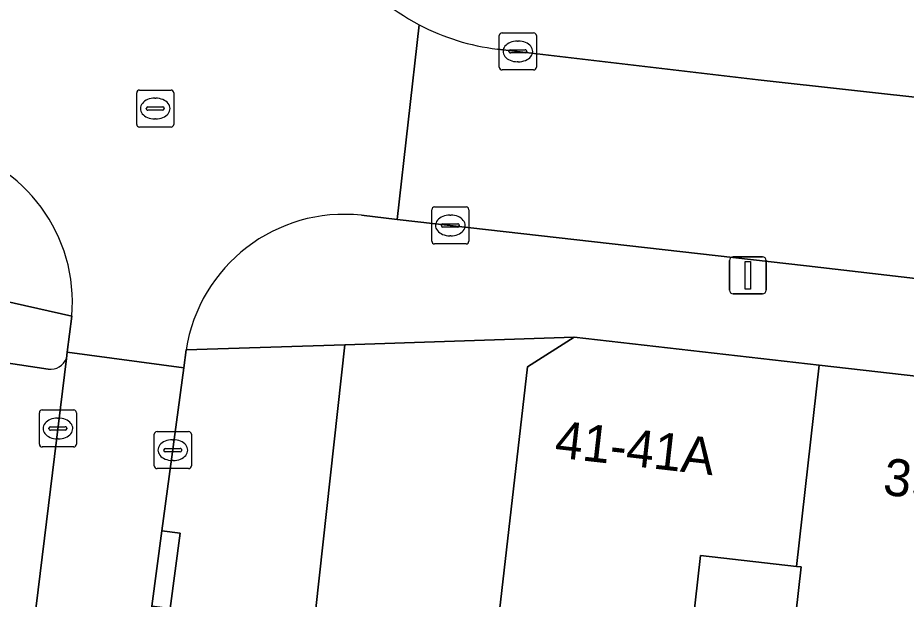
# Model space of a CAD drawing. Extents: x 161692 to 162379, y 380760 to 381678.
# Drawn here: x 162025.03 to 162049.01, y 381141.72 to 381157.41 of the extents above; entities that cross this region are included whole.
import ezdxf

# ---------------------------------------------------------------- set-up
doc = ezdxf.new("R2010")
doc.units = 0
for name, color, linetype in [('IMGEO_Erf', 7, 'Continuous'), ('IMGEO_Kolk', 7, 'Continuous'), ('IMGEO_Lichtmast', 7, 'Continuous'), ('IMGEO_Pand', 7, 'Continuous'), ('IMGEO_Pand_nummerreeks', 7, 'Continuous'), ('IMGEO_Parkeervlak_open', 7, 'Continuous'), ('IMGEO_Rijbaan_lokaal_open', 7, 'Continuous'), ('IMGEO_Rioolput', 7, 'Continuous'), ('IMGEO_Voetpad_open', 7, 'Continuous')]:
    doc.layers.add(name, color=color, linetype=linetype)

msp = doc.modelspace()

# ---------------------------------------------------------------- linework, layer by layer
at = {"layer": 'IMGEO_Erf'}
for points in [[(162035.551, 381119.365), (162036.033, 381123.612), (162036.527, 381127.958), (162036.985, 381131.991), (162037.033, 381132.415), (162037.423, 381135.851), (162037.92, 381140.376), (162037.974, 381140.851), (162038.785, 381147.992), (162040.047, 381148.788), (162033.856, 381148.586), (162032.093, 381132.546), (162027.003, 381088.756), (162032.008, 381088.174), (162032.547, 381092.92), (162033.036, 381097.223), (162033.545, 381101.706), (162034.052, 381106.169), (162034.536, 381110.429), (162035.032, 381114.798)], [(162049.233, 381139.574), (162045.878, 381139.955), (162046.178, 381142.59), (162046.051, 381142.604), (162043.459, 381142.899), (162043.16, 381140.262), (162044.125, 381140.153), (162043.688, 381136.307), (162044.408, 381136.225), (162043.897, 381131.716), (162048.26, 381131.016), (162048.659, 381134.528)]]:
    msp.add_lwpolyline(points, close=True, dxfattribs=at)
at = {"layer": 'IMGEO_Kolk'}
for p, q in [((162038.028, 381156.08), (162038.028, 381156.932)), ((162038.103, 381157.006), (162038.955, 381157.006)), ((162038.516, 381156.786), (162038.541, 381156.786)), ((162039.029, 381156.932), (162039.029, 381156.08)), ((162038.33, 381156.549), (162038.728, 381156.549)), ((162038.287, 381156.5), (162038.287, 381156.512)), ((162038.725, 381156.463), (162038.327, 381156.463)), ((162038.771, 381156.512), (162038.771, 381156.5)), ((162038.539, 381156.226), (162038.514, 381156.226)), ((162038.955, 381156.006), (162038.103, 381156.006)), ((162036.206, 381151.381), (162036.206, 381152.233)), ((162036.281, 381152.307), (162037.133, 381152.307)), ((162037.207, 381152.233), (162037.207, 381151.381)), ((162036.694, 381152.087), (162036.719, 381152.087)), ((162036.465, 381151.801), (162036.465, 381151.813)), ((162036.903, 381151.764), (162036.505, 381151.764)), ((162036.508, 381151.85), (162036.906, 381151.85)), ((162036.949, 381151.813), (162036.949, 381151.801)), ((162036.717, 381151.527), (162036.692, 381151.527)), ((162037.133, 381151.307), (162036.281, 381151.307)), ((162025.612, 381145.9), (162025.612, 381146.752)), ((162025.687, 381146.826), (162026.539, 381146.826)), ((162026.613, 381146.752), (162026.613, 381145.9)), ((162026.1, 381146.606), (162026.125, 381146.606)), ((162025.871, 381146.32), (162025.871, 381146.332)), ((162026.309, 381146.283), (162025.911, 381146.283)), ((162025.914, 381146.369), (162026.312, 381146.369)), ((162026.355, 381146.332), (162026.355, 381146.32)), ((162028.789, 381146.242), (162029.641, 381146.242)), ((162026.123, 381146.046), (162026.098, 381146.046)), ((162028.714, 381145.316), (162028.714, 381146.168)), ((162029.202, 381146.022), (162029.227, 381146.022)), ((162029.715, 381146.168), (162029.715, 381145.316)), ((162026.539, 381145.826), (162025.687, 381145.826)), ((162029.016, 381145.785), (162029.414, 381145.785)), ((162028.973, 381145.736), (162028.973, 381145.748)), ((162029.411, 381145.699), (162029.013, 381145.699)), ((162029.457, 381145.748), (162029.457, 381145.736)), ((162029.225, 381145.462), (162029.2, 381145.462)), ((162029.641, 381145.242), (162028.789, 381145.242))]:
    msp.add_line(p, q, dxfattribs=at)
for points in [[(162038.028, 381156.08), (162038.028, 381156.932)], [(162038.103, 381157.006), (162038.955, 381157.006)], [(162039.029, 381156.932), (162039.029, 381156.08)], [(162038.955, 381156.006), (162038.103, 381156.006)], [(162036.206, 381151.381), (162036.206, 381152.233)], [(162036.281, 381152.307), (162037.133, 381152.307)], [(162037.207, 381152.233), (162037.207, 381151.381)], [(162037.133, 381151.307), (162036.281, 381151.307)], [(162025.612, 381145.9), (162025.612, 381146.752)], [(162025.687, 381146.826), (162026.539, 381146.826)], [(162026.613, 381146.752), (162026.613, 381145.9)], [(162028.789, 381146.242), (162029.641, 381146.242)], [(162028.714, 381145.316), (162028.714, 381146.168)], [(162029.715, 381146.168), (162029.715, 381145.316)], [(162026.539, 381145.826), (162025.687, 381145.826)], [(162029.641, 381145.242), (162028.789, 381145.242)]]:
    msp.add_lwpolyline(points, dxfattribs=at)
for centre, radius, start, end in [((162038.105, 381156.93), 0.0765, 91.552, 178.448), ((162038.105, 381156.93), 0.0765, 91.552, 178.448), ((162038.953, 381156.93), 0.0765, 1.552, 88.448), ((162038.953, 381156.93), 0.0765, 1.552, 88.448), ((162038.327, 381156.509), 0.0403, 85.8775, 175.7526), ((162038.732, 381156.511), 0.0386, 1.7309, 96.639), ((162038.324, 381156.499), 0.0366, 178.938, 274.7102), ((162038.728, 381156.506), 0.043, 264.8664, 352.4533), ((162038.105, 381156.082), 0.0765, 181.552, 268.448), ((162038.105, 381156.082), 0.0765, 181.552, 268.448), ((162038.953, 381156.082), 0.0765, 271.552, 358.448), ((162038.953, 381156.082), 0.0765, 271.552, 358.448), ((162036.283, 381152.231), 0.0765, 91.552, 178.448), ((162036.283, 381152.231), 0.0765, 91.552, 178.448), ((162037.131, 381152.231), 0.0765, 1.552, 88.448), ((162037.131, 381152.231), 0.0765, 1.552, 88.448), ((162036.505, 381151.81), 0.0403, 85.8775, 175.7526), ((162036.502, 381151.8), 0.0366, 178.938, 274.7102), ((162036.906, 381151.807), 0.043, 264.8664, 352.4533), ((162036.91, 381151.812), 0.0386, 1.7309, 96.639), ((162036.283, 381151.383), 0.0765, 181.552, 268.448), ((162036.283, 381151.383), 0.0765, 181.552, 268.448), ((162037.131, 381151.383), 0.0765, 271.552, 358.448), ((162037.131, 381151.383), 0.0765, 271.552, 358.448), ((162025.689, 381146.75), 0.0765, 91.552, 178.448), ((162025.689, 381146.75), 0.0765, 91.552, 178.448), ((162026.537, 381146.75), 0.0765, 1.552, 88.448), ((162026.537, 381146.75), 0.0765, 1.552, 88.448), ((162025.911, 381146.329), 0.0403, 85.8775, 175.7526), ((162025.908, 381146.319), 0.0366, 178.938, 274.7102), ((162026.312, 381146.326), 0.043, 264.8664, 352.4533), ((162026.316, 381146.331), 0.0386, 1.7309, 96.639), ((162028.791, 381146.166), 0.0765, 91.552, 178.448), ((162028.791, 381146.166), 0.0765, 91.552, 178.448), ((162029.639, 381146.166), 0.0765, 1.552, 88.448), ((162029.639, 381146.166), 0.0765, 1.552, 88.448), ((162025.689, 381145.902), 0.0765, 181.552, 268.448), ((162025.689, 381145.902), 0.0765, 181.552, 268.448), ((162026.537, 381145.902), 0.0765, 271.552, 358.448), ((162026.537, 381145.902), 0.0765, 271.552, 358.448), ((162029.013, 381145.745), 0.0403, 85.8775, 175.7526), ((162029.418, 381145.747), 0.0386, 1.7309, 96.639), ((162029.01, 381145.735), 0.0366, 178.938, 274.7102), ((162029.414, 381145.742), 0.043, 264.8664, 352.4533), ((162028.791, 381145.318), 0.0765, 181.552, 268.448), ((162028.791, 381145.318), 0.0765, 181.552, 268.448), ((162029.639, 381145.318), 0.0765, 271.552, 358.448), ((162029.639, 381145.318), 0.0765, 271.552, 358.448)]:
    msp.add_arc(centre, radius, start, end, dxfattribs=at)
for centre, major_axis, ratio, start_param, end_param in [((162038.515, 381156.506), (-0.387, 0.002), 0.722429, 4.712389, 7.853982), ((162038.54, 381156.506), (-0.39, 0.002), 0.717154, 1.570796, 4.712389), ((162036.693, 381151.807), (-0.387, 0.002), 0.722429, 4.712389, 7.853982), ((162036.718, 381151.807), (-0.39, 0.002), 0.717154, 1.570796, 4.712389), ((162026.099, 381146.326), (-0.387, 0.002), 0.722429, 4.712389, 7.853982), ((162026.124, 381146.326), (-0.39, 0.002), 0.717154, 1.570796, 4.712389), ((162029.201, 381145.742), (-0.387, 0.002), 0.722429, 4.712389, 7.853982), ((162029.226, 381145.742), (-0.39, 0.002), 0.717154, 1.570796, 4.712389)]:
    msp.add_ellipse(centre, major_axis=major_axis, ratio=ratio, start_param=start_param, end_param=end_param, dxfattribs=at)
at = {"layer": 'IMGEO_Lichtmast'}
for p, q in [((162044.241, 381150.062), (162044.241, 381150.862)), ((162044.241, 381150.862), (162044.241, 381150.062)), ((162044.341, 381150.962), (162045.131, 381150.962)), ((162045.131, 381150.962), (162044.341, 381150.962)), ((162045.231, 381150.862), (162045.231, 381150.062)), ((162045.231, 381150.062), (162045.231, 381150.862)), ((162045.131, 381149.962), (162044.341, 381149.962)), ((162044.341, 381149.962), (162045.131, 381149.962))]:
    msp.add_line(p, q, dxfattribs=at)
msp.add_lwpolyline([(162044.661, 381150.837), (162044.811, 381150.837), (162044.811, 381150.087), (162044.661, 381150.087), (162044.661, 381150.837)], dxfattribs=at)
for centre, start, end in [((162044.341, 381150.862), 90, 180), ((162044.341, 381150.862), 90, 180), ((162045.131, 381150.862), 0, 90), ((162045.131, 381150.862), 360, 90), ((162044.341, 381150.062), 180, 270), ((162044.341, 381150.062), 180, 270), ((162045.131, 381150.062), 270, 0), ((162045.131, 381150.062), 270, 0)]:
    msp.add_arc(centre, 0.1, start, end, dxfattribs=at)
at = {"layer": 'IMGEO_Pand'}
for points in [[(162043.16, 381140.262), (162043.459, 381142.899), (162046.051, 381142.604), (162046.66, 381148.037), (162040.047, 381148.788), (162038.785, 381147.992), (162037.974, 381140.851)], [(162046.051, 381142.604), (162046.178, 381142.59), (162045.878, 381139.955), (162049.233, 381139.574), (162048.659, 381134.528), (162050.953, 381134.267), (162052.442, 381147.38), (162046.66, 381148.037)]]:
    msp.add_lwpolyline(points, close=True, dxfattribs=at)
at = {"layer": 'IMGEO_Parkeervlak_open'}
msp.add_lwpolyline([(162025.853, 381147.926), (162024.595, 381148.112), (162018.133, 381091.846), (162019.352, 381091.773), (162019.694, 381091.309), (162019.742, 381091.725), (162021.634, 381108.154), (162023.561, 381124.838), (162025.096, 381138.002), (162026.345, 381148.219)], dxfattribs=at)
msp.add_arc((162025.908, 381148.393), 0.47, 263.2272, 338.3228, dxfattribs=at)
at = {"layer": 'IMGEO_Rijbaan_lokaal_open'}
for points in [[(162034.305, 381152.081), (162035.272, 381151.971), (162035.868, 381157.223)], [(162035.868, 381157.223), (162035.272, 381151.971), (162046.318, 381150.716), (162059.956, 381149.132), (162076.958, 381147.175), (162083.226, 381146.452), (162088.674, 381145.807), (162089.605, 381145.78), (162098.867, 381144.583), (162099.301, 381144.492), (162110.364, 381143.24), (162123.06, 381141.745), (162138.28, 381140.018), (162151.448, 381138.67), (162151.612, 381138.643), (162152.215, 381143.559), (162151.341, 381143.648), (162145.788, 381144.184), (162130.147, 381145.94), (162114.073, 381147.824), (162099.359, 381149.494)], [(162099.359, 381149.494), (162088.985, 381150.738), (162083.704, 381151.361), (162070.622, 381152.857), (162057.292, 381154.376), (162045.02, 381155.742), (162037.977, 381156.569)], [(162026.485, 381149.36), (162026.366, 381148.384), (162029.51, 381147.963), (162029.575, 381148.446)]]:
    msp.add_lwpolyline(points, dxfattribs=at)
msp.add_lwpolyline([(162029.51, 381147.963), (162026.366, 381148.384), (162026.345, 381148.219), (162025.096, 381138.002), (162023.561, 381124.838), (162021.634, 381108.154), (162019.742, 381091.725), (162022.934, 381091.333), (162024.918, 381108.886), (162026.457, 381122.199), (162028.633, 381141.398), (162028.651, 381141.53), (162028.922, 381143.563)], close=True, dxfattribs=at)
for centre, radius, start, end in [((162038.683, 381162.578), 6.05, 192.7782, 242.2693), ((162038.683, 381162.572), 6.045, 242.2472, 263.2955), ((162022.203, 381149.744), 4.299, 354.8755, 78.0004), ((162033.841, 381147.789), 4.317, 83.8334, 171.251)]:
    msp.add_arc(centre, radius, start, end, dxfattribs=at)
at = {"layer": 'IMGEO_Rioolput'}
for p, q in [((162028.239, 381154.536), (162028.239, 381155.388)), ((162028.314, 381155.462), (162029.166, 381155.462)), ((162029.24, 381155.388), (162029.24, 381154.536)), ((162028.727, 381155.242), (162028.752, 381155.242)), ((162028.498, 381154.956), (162028.498, 381154.968)), ((162028.936, 381154.919), (162028.538, 381154.919)), ((162028.541, 381155.005), (162028.939, 381155.005)), ((162028.982, 381154.968), (162028.982, 381154.956)), ((162028.75, 381154.682), (162028.725, 381154.682)), ((162029.166, 381154.462), (162028.314, 381154.462))]:
    msp.add_line(p, q, dxfattribs=at)
for points in [[(162028.239, 381154.536), (162028.239, 381155.388)], [(162028.314, 381155.462), (162029.166, 381155.462)], [(162029.24, 381155.388), (162029.24, 381154.536)], [(162029.166, 381154.462), (162028.314, 381154.462)]]:
    msp.add_lwpolyline(points, dxfattribs=at)
for centre, radius, start, end in [((162028.316, 381155.386), 0.0765, 91.552, 178.448), ((162028.316, 381155.386), 0.0765, 91.552, 178.448), ((162029.164, 381155.386), 0.0765, 1.552, 88.448), ((162029.164, 381155.386), 0.0765, 1.552, 88.448), ((162028.538, 381154.965), 0.0403, 85.8775, 175.7526), ((162028.535, 381154.955), 0.0366, 178.938, 274.7102), ((162028.939, 381154.962), 0.043, 264.8664, 352.4533), ((162028.943, 381154.967), 0.0386, 1.7309, 96.639), ((162028.316, 381154.538), 0.0765, 181.552, 268.448), ((162028.316, 381154.538), 0.0765, 181.552, 268.448), ((162029.164, 381154.538), 0.0765, 271.552, 358.448), ((162029.164, 381154.538), 0.0765, 271.552, 358.448)]:
    msp.add_arc(centre, radius, start, end, dxfattribs=at)
for centre, major_axis, ratio, start_param, end_param in [((162028.726, 381154.962), (-0.387, 0.002), 0.722429, 4.712389, 7.853982), ((162028.751, 381154.962), (-0.39, 0.002), 0.717154, 1.570796, 4.712389)]:
    msp.add_ellipse(centre, major_axis=major_axis, ratio=ratio, start_param=start_param, end_param=end_param, dxfattribs=at)
at = {"layer": 'IMGEO_Voetpad_open'}
for points in [[(161964.029, 381155.424), (161967.426, 381156.058), (161968.83, 381157.179), (161976.832, 381156.254), (161981.998, 381155.657), (161987.377, 381155.036), (161992.676, 381154.423), (161997.875, 381153.822), (161999.999, 381153.577), (162002.848, 381153.247), (162008.224, 381152.624), (162015.967, 381151.726), (162021.813, 381150.411), (162026.485, 381149.36)], [(162037.977, 381156.569), (162045.02, 381155.742), (162057.292, 381154.376), (162070.622, 381152.857), (162083.704, 381151.361), (162088.985, 381150.738), (162099.359, 381149.494), (162114.073, 381147.824), (162130.147, 381145.94), (162145.788, 381144.184), (162151.341, 381143.648), (162152.215, 381143.559)], [(162046.318, 381150.716), (162035.272, 381151.971), (162034.305, 381152.081)], [(162088.674, 381145.807), (162083.226, 381146.452), (162076.958, 381147.175), (162059.956, 381149.132), (162046.318, 381150.716)], [(162026.345, 381148.219), (162026.366, 381148.384), (162026.485, 381149.36), (162021.813, 381150.411), (162020.89, 381142.109), (162015.25, 381092.109), (162015.033, 381090.181), (162009.512, 381041.24), (162009.346, 381039.768), (162009.322, 381039.552), (162005.116, 381004.283), (162004.93, 381002.725), (162004.605, 381000), (162001.24, 380971.782), (162003.756, 380969.496), (162007.002, 380997.196), (162008.247, 380997.073)], [(162029.575, 381148.446), (162033.856, 381148.586), (162040.047, 381148.788), (162046.66, 381148.037), (162052.442, 381147.38), (162058.755, 381146.663), (162061.882, 381146.308), (162062.241, 381145.483), (162064.558, 381145.22), (162066.874, 381144.957), (162067.414, 381145.687), (162069.377, 381145.464), (162069.731, 381144.651), (162070.158, 381144.603), (162070.585, 381144.554), (162071.158, 381145.328), (162073.159, 381145.1), (162073.55, 381144.201), (162075.948, 381143.929), (162078.343, 381143.657), (162078.889, 381144.395), (162081.935, 381144.049), (162088.76, 381143.274), (162091.779, 381143.228)], [(162025.499, 381075.815), (162026.889, 381087.778), (162027.003, 381088.756), (162032.093, 381132.546), (162033.856, 381148.586), (162029.575, 381148.446), (162029.51, 381147.963), (162028.922, 381143.563), (162029.417, 381143.497), (162029.146, 381141.464), (162028.651, 381141.53)], [(162019.333, 381088.124), (162019.694, 381091.309), (162019.352, 381091.773), (162018.133, 381091.846), (162024.595, 381148.112), (162025.853, 381147.926)]]:
    msp.add_lwpolyline(points, dxfattribs=at)
msp.add_lwpolyline([(162028.651, 381141.53), (162029.146, 381141.464), (162029.417, 381143.497), (162028.922, 381143.563)], close=True, dxfattribs=at)
for centre, radius, start, end in [((162038.683, 381162.578), 6.05, 192.7782, 242.2693), ((162038.683, 381162.572), 6.045, 242.2472, 263.2955), ((162022.203, 381149.744), 4.299, 354.8755, 78.0004), ((162033.841, 381147.789), 4.317, 83.8334, 171.251), ((162025.908, 381148.393), 0.47, 263.2272, 338.3228)]:
    msp.add_arc(centre, radius, start, end, dxfattribs=at)

# ---------------------------------------------------------------- texts
at = {"layer": 'IMGEO_Pand_nummerreeks'}
for s, rotation, p in [('41-41A', 353.521, (162039.498, 381145.549)), ('39', 353.5202, (162048.36, 381144.542))]:
    msp.add_text(s, height=1, rotation=rotation, dxfattribs=at).set_placement(p)

doc.saveas('drawing.dxf')
